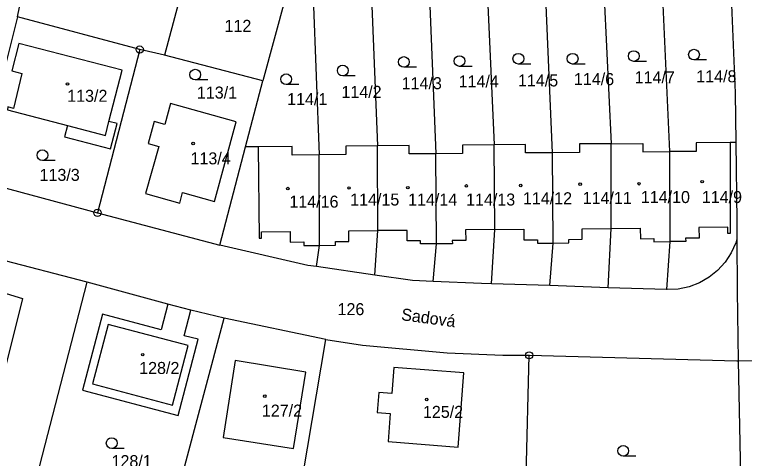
# Model space of a CAD drawing. Extents: x -737240 to -735272, y -1119606 to -1117878.
# Drawn here: x -736778 to -736674.7, y -1118985.3 to -1118922.4 of the extents above; entities that cross this region are included whole.
import ezdxf

# ---------------------------------------------------------------- set-up
doc = ezdxf.new("R2010")
doc.units = 0
for name, color, linetype in [('Level 1', 7, 'Continuous'), ('Level 15', 7, 'Continuous'), ('Level 18', 7, 'Continuous'), ('Level 19', 7, 'Continuous'), ('Level 25', 7, 'Continuous'), ('Level 4', 7, 'Continuous')]:
    doc.layers.add(name, color=color, linetype=linetype)

msp = doc.modelspace()

# ---------------------------------------------------------------- linework, layer by layer
at = {"layer": 'Level 1'}
for p, q in [((-736739.13, -1118918.07), (-736742.84, -1118931.81)), ((-736735.8, -1118918.22), (-736734.88, -1118942.31)), ((-736727.53, -1118918.8), (-736726.62, -1118941.02)), ((-736686.28, -1118919.03), (-736685.25, -1118941.85)), ((-736777.58, -1118922.73), (-736776.89, -1118919.5)), ((-736719.27, -1118919.39), (-736718.34, -1118942.15)), ((-736711.02, -1118919.9), (-736710.11, -1118940.87)), ((-736701.82, -1118942), (-736702.77, -1118919.61)), ((-736694.53, -1118919.32), (-736693.53, -1118940.72)), ((-736754.84, -1118920.94), (-736756.76, -1118928.17)), ((-736777.58, -1118922.73), (-736783.4, -1118945.91)), ((-736760.27, -1118927.39), (-736777.58, -1118922.73)), ((-736760.27, -1118927.39), (-736766.25, -1118950.52)), ((-736756.76, -1118928.17), (-736760.27, -1118927.39)), ((-736742.84, -1118931.81), (-736756.76, -1118928.17)), ((-736745.29, -1118941.18), (-736742.84, -1118931.81)), ((-736710.01, -1118952.88), (-736710.11, -1118940.87)), ((-736693.53, -1118952.72), (-736693.53, -1118940.72)), ((-736675.89, -1118940.56), (-736676.67, -1118940.57)), ((-736748.91, -1118955.08), (-736745.29, -1118941.18)), ((-736743.51, -1118941.17), (-736745.29, -1118941.18)), ((-736726.55, -1118953.04), (-736726.62, -1118941.02)), ((-736685.25, -1118941.85), (-736685.22, -1118954.59)), ((-736734.8, -1118955.12), (-736734.88, -1118942.31)), ((-736718.26, -1118954.91), (-736718.34, -1118942.15)), ((-736701.75, -1118954.8), (-736701.82, -1118942)), ((-736783.4, -1118945.91), (-736766.25, -1118950.52)), ((-736766.25, -1118950.52), (-736748.91, -1118955.08)), ((-736726.98, -1118959.36), (-736726.55, -1118953.04)), ((-736710.47, -1118960.58), (-736710.01, -1118952.88)), ((-736693.93, -1118961.13), (-736693.53, -1118952.72)), ((-736735.25, -1118958.13), (-736734.8, -1118955.12)), ((-736718.72, -1118960.26), (-736718.26, -1118954.91)), ((-736702.21, -1118960.81), (-736701.75, -1118954.8)), ((-736685.22, -1118954.59), (-736685.7, -1118961.38)), ((-736767.72, -1118960.33), (-736786.18, -1118955.52)), ((-736726.98, -1118959.36), (-736735.25, -1118958.13)), ((-736775.14, -1118989.17), (-736767.72, -1118960.33)), ((-736756.3, -1118963.44), (-736767.72, -1118960.33)), ((-736702.21, -1118960.81), (-736710.47, -1118960.58)), ((-736693.93, -1118961.13), (-736702.21, -1118960.81)), ((-736685.7, -1118961.38), (-736693.93, -1118961.13)), ((-736753.03, -1118964.29), (-736756.3, -1118963.44)), ((-736748.33, -1118965.46), (-736753.03, -1118964.29)), ((-736755.57, -1118992.58), (-736748.33, -1118965.46)), ((-736733.9, -1118968.45), (-736748.33, -1118965.46)), ((-736738.45, -1118995.36), (-736733.9, -1118968.45)), ((-736705.89, -1118999.46), (-736705.13, -1118970.7)), ((-736675.55, -1118971.48), (-736674.87, -1119003.12))]:
    msp.add_line(p, q, dxfattribs=at)
for points in [[(-736676.56, -1118918.72), (-736675.98, -1118933.52), (-736675.89, -1118940.56)], [(-736764.63, -1118937.56), (-736762.76, -1118930.31), (-736777.39, -1118926.53), (-736778.4, -1118930.42), (-736776.95, -1118930.79), (-736778.16, -1118935.72), (-736778.94, -1118935.52), (-736779.01, -1118935.93), (-736770.51, -1118938.14)], [(-736749.68, -1118948.9), (-736746.61, -1118937.61), (-736755.93, -1118935.05), (-736756.74, -1118938), (-736758.22, -1118937.6), (-736759.07, -1118940.69), (-736757.59, -1118941.1), (-736759.45, -1118947.79), (-736754.61, -1118949.15), (-736754.2, -1118947.64), (-736749.68, -1118948.9)], [(-736770.51, -1118938.14), (-736770.93, -1118939.77), (-736764.4, -1118941.46), (-736763.48, -1118937.86), (-736764.63, -1118937.56)], [(-736710.11, -1118940.87), (-736714.57, -1118940.91), (-736714.56, -1118942.11), (-736718.34, -1118942.15)], [(-736701.82, -1118942), (-736705.63, -1118942.03), (-736705.64, -1118940.83), (-736710.11, -1118940.87)], [(-736693.53, -1118940.72), (-736698.02, -1118940.76), (-736698.01, -1118941.96), (-736701.82, -1118942)], [(-736693.53, -1118940.72), (-736689.04, -1118940.68), (-736689.03, -1118941.88), (-736685.25, -1118941.85)], [(-736676.67, -1118940.57), (-736681.48, -1118940.61), (-736681.47, -1118941.82), (-736685.25, -1118941.85)], [(-736675.89, -1118940.56), (-736675.75, -1118951.68), (-736675.73, -1118954.19)], [(-736734.88, -1118942.31), (-736738.69, -1118942.34), (-736738.7, -1118941.13), (-736743.51, -1118941.17)], [(-736726.62, -1118941.02), (-736731.11, -1118941.06), (-736731.1, -1118942.27), (-736734.88, -1118942.31)], [(-736718.34, -1118942.15), (-736722.11, -1118942.18), (-736722.13, -1118940.98), (-736726.62, -1118941.02)], [(-736675.73, -1118954.19), (-736675.89, -1118954.77), (-736676.53, -1118956.2), (-736677.39, -1118957.51), (-736678.45, -1118958.67), (-736679.67, -1118959.65), (-736681.04, -1118960.43), (-736682.5, -1118960.99), (-736684.04, -1118961.31), (-736685.6, -1118961.38), (-736685.7, -1118961.38)], [(-736675.73, -1118954.19), (-736675.68, -1118961.57), (-736675.55, -1118971.48)], [(-736735.25, -1118958.13), (-736736.46, -1118957.99), (-736748.91, -1118955.08)], [(-736787.19, -1118959.5), (-736776.85, -1118962.65), (-736780.36, -1118976.5), (-736790.81, -1118973.67)], [(-736718.72, -1118960.26), (-736721.63, -1118960.11), (-736726.98, -1118959.36)], [(-736710.47, -1118960.58), (-736711.88, -1118960.53), (-736718.72, -1118960.26)], [(-736756.3, -1118963.44), (-736757.26, -1118967.09), (-736765.55, -1118964.87), (-736768.37, -1118975.62), (-736754.81, -1118979.22), (-736751.98, -1118968.43), (-736753.99, -1118967.95), (-736753.03, -1118964.29)], [(-736670.56, -1118966.94), (-736670.48, -1118971.55), (-736675.55, -1118971.48)], [(-736733.9, -1118968.45), (-736728.73, -1118969.28), (-736716.73, -1118970.34), (-736708.86, -1118970.66), (-736705.13, -1118970.7)], [(-736705.13, -1118970.7), (-736675.72, -1118971.49), (-736675.55, -1118971.48)], [(-736748.47, -1118982.32), (-736738.49, -1118983.91), (-736736.75, -1118973.09), (-736746.74, -1118971.45), (-736748.47, -1118982.32)], [(-736725.11, -1118982.93), (-736715.2, -1118983.69), (-736714.4, -1118973.18), (-736724.31, -1118972.42), (-736724.59, -1118976.12), (-736726.43, -1118975.98), (-736726.65, -1118978.78), (-736724.81, -1118978.92), (-736725.11, -1118982.93)]]:
    msp.add_lwpolyline(points, dxfattribs=at)
at = {"layer": 'Level 25'}
for p, q in [((-736704.878, -1118929.44), (-736706.66, -1118929.44)), ((-736697.198, -1118929.44), (-736698.98, -1118929.44)), ((-736688.538, -1118929.06), (-736690.32, -1118929.06)), ((-736680.018, -1118928.86), (-736681.8, -1118928.86)), ((-736721.098, -1118929.9), (-736722.88, -1118929.9)), ((-736713.218, -1118929.77), (-736715, -1118929.77)), ((-736729.748, -1118931.12), (-736731.53, -1118931.12)), ((-736750.628, -1118931.69), (-736752.41, -1118931.69)), ((-736737.758, -1118932.35), (-736739.54, -1118932.35)), ((-736772.268, -1118943.11), (-736774.05, -1118943.11)), ((-736762.458, -1118983.89), (-736764.24, -1118983.89)), ((-736690.038, -1118984.99), (-736691.82, -1118984.99))]:
    msp.add_line(p, q, dxfattribs=at)
for centre, major_axis, ratio in [((-736760.27, -1118927.39), (0.516, 0), 0.9848078), ((-736760.27, -1118927.39), (0.0375, 0), 0.9848078), ((-736681.8, -1118928.104), (0.764, 0), 0.9894236), ((-736722.88, -1118929.144), (0.764, 0), 0.9894236), ((-736715, -1118929.014), (0.764, 0), 0.9894236), ((-736706.66, -1118928.684), (0.764, 0), 0.9894236), ((-736698.98, -1118928.684), (0.764, 0), 0.9894236), ((-736690.32, -1118928.304), (0.764, 0), 0.9894236), ((-736752.41, -1118930.934), (0.764, 0), 0.9894236), ((-736731.53, -1118930.364), (0.764, 0), 0.9894236), ((-736739.54, -1118931.594), (0.764, 0), 0.9894236), ((-736770.5, -1118932.26), (0.18, 0), 0.9848078), ((-736752.72, -1118940.69), (0.18, 0), 0.9848078), ((-736774.05, -1118942.354), (0.764, 0), 0.9894236), ((-736680.64, -1118946.11), (0.18, 0), 0.9848078), ((-736739.31, -1118947.08), (0.18, 0), 0.9848078), ((-736730.64, -1118946.99), (0.18, 0), 0.9848078), ((-736722.32, -1118946.96), (0.18, 0), 0.9848078), ((-736714.03, -1118946.7), (0.18, 0), 0.9848078), ((-736706.33, -1118946.64), (0.18, 0), 0.9848078), ((-736697.92, -1118946.46), (0.18, 0), 0.9848078), ((-736689.58, -1118946.4), (0.18, 0), 0.9848078), ((-736766.25, -1118950.52), (0.516, 0), 0.9848078), ((-736766.25, -1118950.52), (0.0375, 0), 0.9848078), ((-736759.85, -1118970.6), (0.18, 0), 0.9848078), ((-736705.13, -1118970.7), (0.516, 0), 0.9848078), ((-736705.13, -1118970.7), (0.0375, 0), 0.9848078), ((-736742.57, -1118976.49), (0.18, 0), 0.9848078), ((-736719.64, -1118976.96), (0.18, 0), 0.9848078), ((-736764.24, -1118983.134), (0.764, 0), 0.9894236), ((-736691.82, -1118984.234), (0.764, 0), 0.9894236)]:
    msp.add_ellipse(centre, major_axis=major_axis, ratio=ratio, dxfattribs=at)
at = {"layer": 'Level 4'}
for points in [[(-736770.51, -1118938.14), (-736765.14, -1118939.55), (-736764.63, -1118937.56)], [(-736676.67, -1118940.57), (-736676.66, -1118953.46), (-736677.01, -1118953.46), (-736677.02, -1118952.56), (-736681.09, -1118952.6), (-736681.07, -1118954.1), (-736682.98, -1118954.12), (-736682.97, -1118954.57), (-736685.22, -1118954.59)], [(-736743.51, -1118941.17), (-736743.38, -1118954.1), (-736743.03, -1118954.1), (-736743.04, -1118953.2), (-736738.97, -1118953.16), (-736738.95, -1118954.66), (-736737.05, -1118954.64), (-736737.05, -1118955.14), (-736734.8, -1118955.12)], [(-736734.8, -1118955.12), (-736732.55, -1118955.1), (-736732.55, -1118954.6), (-736730.66, -1118954.58), (-736730.68, -1118953.08), (-736726.55, -1118953.04)], [(-736718.26, -1118954.91), (-736720.5, -1118954.93), (-736720.5, -1118954.48), (-736722.4, -1118954.5), (-736722.42, -1118953), (-736726.55, -1118953.04)], [(-736710.01, -1118952.88), (-736714.14, -1118952.92), (-736714.12, -1118954.42), (-736716.02, -1118954.44), (-736716.01, -1118954.89), (-736718.26, -1118954.91)], [(-736710.01, -1118952.88), (-736705.88, -1118952.84), (-736705.87, -1118954.34), (-736703.97, -1118954.32), (-736703.96, -1118954.82), (-736701.75, -1118954.8)], [(-736701.75, -1118954.8), (-736699.53, -1118954.78), (-736699.54, -1118954.28), (-736697.64, -1118954.26), (-736697.65, -1118952.76), (-736693.53, -1118952.72)], [(-736693.53, -1118952.72), (-736689.4, -1118952.68), (-736689.39, -1118954.18), (-736687.48, -1118954.16), (-736687.47, -1118954.61), (-736685.22, -1118954.59)], [(-736753.4, -1118969.29), (-736764.73, -1118966.32), (-736766.94, -1118974.76), (-736755.63, -1118977.78), (-736753.4, -1118969.29)]]:
    msp.add_lwpolyline(points, dxfattribs=at)

# ---------------------------------------------------------------- texts
at = {"layer": 'Level 15'}
msp.add_text('Sadová', height=1.7, rotation=352.40607, dxfattribs=at).set_placement((-736723.32, -1118965.71))
at = {"layer": 'Level 18'}
for s, p in [('112', (-736748.265, -1118924.88)), ('114/7', (-736690.195, -1118932.16)), ('114/8', (-736681.475, -1118932.03)), ('114/3', (-736723.185, -1118933)), ('114/4', (-736715.115, -1118932.74)), ('114/5', (-736706.715, -1118932.61)), ('114/6', (-736698.795, -1118932.42)), ('113/1', (-736752.175, -1118934.33)), ('114/2', (-736731.715, -1118934.23)), ('114/1', (-736739.405, -1118935.26)), ('113/3', (-736774.455, -1118945.99)), ('126', (-736732.265, -1118965.01)), ('128/1', (-736764.265, -1118986.54))]:
    msp.add_text(s, height=1.7, dxfattribs=at).set_placement(p)
at = {"layer": 'Level 19'}
for s, p in [('113/2', (-736770.54, -1118934.79)), ('113/4', (-736753.08, -1118943.65)), ('114/16', (-736739.085, -1118949.78)), ('114/15', (-736730.475, -1118949.48)), ('114/14', (-736722.275, -1118949.48)), ('114/13', (-736714.065, -1118949.48)), ('114/12', (-736706.015, -1118949.3)), ('114/11', (-736697.555, -1118949.25)), ('114/10', (-736689.325, -1118949.13)), ('114/9', (-736680.69, -1118949.13)), ('128/2', (-736760.35, -1118973.34)), ('127/2', (-736742.98, -1118979.38)), ('125/2', (-736720.17, -1118979.56))]:
    msp.add_text(s, height=1.7, dxfattribs=at).set_placement(p)

doc.saveas('drawing.dxf')
